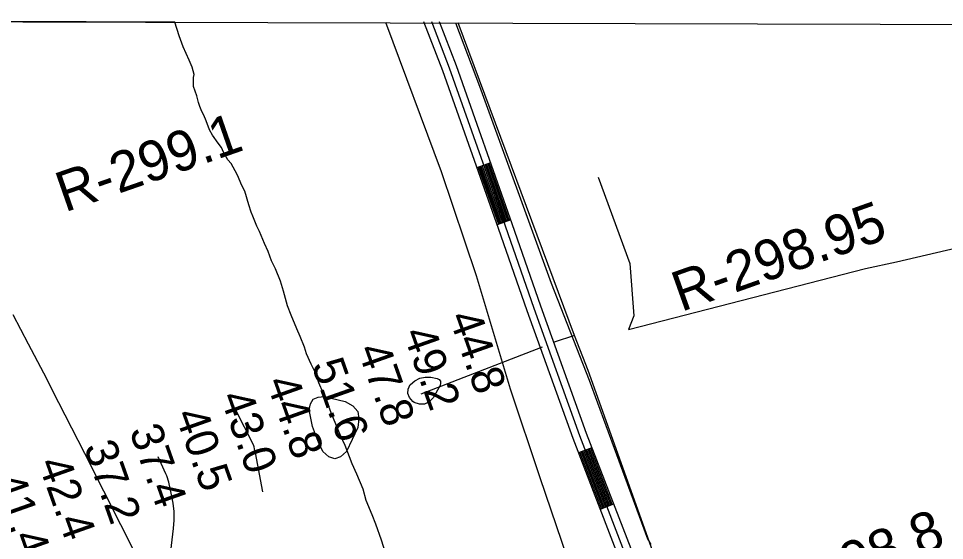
# Model space of a CAD drawing. Extents: x 3161615 to 3199515, y 867541 to 892976.
# Drawn here: x 3182303 to 3184215, y 890078 to 891157 of the extents above; entities that cross this region are included whole.
import ezdxf

# ---------------------------------------------------------------- set-up
doc = ezdxf.new("R2010")
doc.units = 0
for name, color, linetype in [('V-GRID-FRAM', 7, 'Continuous'), ('V-LEVE-TOET', 7, 'Continuous'), ('V-RIVR-RANG', 7, 'Continuous'), ('V-RIVR-RANG-IDEN', 7, 'Continuous'), ('V-ROAD-CNTR', 7, 'Continuous'), ('V-SITE-VEGE', 7, 'Continuous'), ('V-TOPO-MAJR', 7, 'Continuous'), ('V-TOPO-MINR', 7, 'Continuous'), ('V-TOPO-SHOR', 7, 'Continuous')]:
    doc.layers.add(name, color=color, linetype=linetype)

msp = doc.modelspace()

# ---------------------------------------------------------------- linework, layer by layer
at = {"layer": 'V-GRID-FRAM'}
msp.add_lwpolyline([(3165877.4, 891195.5), (3197229, 891108.8), (3197186.7, 872920.9), (3165819.2, 873007.6), (3165877.4, 891195.5)], dxfattribs=at)
at = {"layer": 'V-LEVE-TOET'}
for points in [[(3183492.9, 889875.5), (3183379.8, 890207.4), (3183318.3, 890390.3), (3183248.1, 890624.8), (3183176.3, 890839.5), (3183061.4, 891148)], [(3183204.9, 891147.6), (3183254.6, 891016.5), (3183402.7, 890609.9), (3183481.2, 890409.1), (3183601.2, 890081.5), (3183608.6, 890069.6)]]:
    msp.add_lwpolyline(points, dxfattribs=at)
at = {"layer": 'V-ROAD-CNTR'}
for p, q in [((3183277.4, 890858.1), (3183249.1, 890848.1)), ((3183319.1, 890740.3), (3183290.8, 890730.3)), ((3183486.7, 890269.7), (3183458.7, 890258.9)), ((3183531.6, 890153), (3183503.6, 890142.2))]:
    msp.add_line(p, q, dxfattribs=at)
for points in [[(3183139.2, 891150.3), (3183177.9, 891049.4), (3183293.2, 890723.4), (3183352.6, 890553.1), (3183447, 890289.5), (3183552.1, 890016.3), (3183680.2, 889700.9), (3183701.6, 889646.8), (3183717.7, 889606.7), (3183738.2, 889565.7), (3183745.2, 889539.4), (3183764.7, 889467.9), (3183771.4, 889444.2)], [(3183155.3, 891150.2), (3183192, 891054.6), (3183307.4, 890728.3), (3183366.7, 890558.1), (3183461, 890294.7), (3183566, 890021.8), (3183694.1, 889706.5), (3183715.5, 889652.3), (3183731.4, 889612.9), (3183752.3, 889571), (3183759.6, 889543.3), (3183779.2, 889471.9), (3183788.2, 889439.8), (3183795.9, 889411.1)], [(3183171.4, 891150.2), (3183206.1, 891059.8), (3183321.5, 890733.3), (3183380.8, 890563.1), (3183475.1, 890300), (3183580, 890027.3), (3183708, 889712.1), (3183729.5, 889657.9), (3183745.1, 889619), (3183766.4, 889576.3), (3183774.1, 889547.2), (3183793.6, 889475.9), (3183802.7, 889443.8), (3183810.4, 889415)], [(3183251.9, 890849.1), (3183293.6, 890731.3)], [(3183254.8, 890850.1), (3183296.4, 890732.3)], [(3183257.6, 890851.1), (3183299.3, 890733.3)], [(3183260.4, 890852.1), (3183302.1, 890734.3)], [(3183263.3, 890853.1), (3183304.9, 890735.3)], [(3183266.1, 890854.1), (3183307.8, 890736.3)], [(3183268.9, 890855.1), (3183310.6, 890737.3)], [(3183271.7, 890856.1), (3183313.4, 890738.3)], [(3183274.6, 890857.1), (3183316.2, 890739.3)], [(3183461.5, 890260), (3183506.4, 890143.3)], [(3183464.3, 890261.1), (3183509.2, 890144.4)], [(3183467.1, 890262.1), (3183512, 890145.5)], [(3183469.9, 890263.2), (3183514.8, 890146.5)], [(3183472.7, 890264.3), (3183517.6, 890147.6)], [(3183475.5, 890265.4), (3183520.4, 890148.7)], [(3183478.3, 890266.4), (3183523.2, 890149.8)], [(3183481.1, 890267.5), (3183526, 890150.8)], [(3183483.9, 890268.6), (3183528.8, 890151.9)]]:
    msp.add_lwpolyline(points, dxfattribs=at)
at = {"layer": 'V-SITE-VEGE'}
for p, q in [((3182625.4, 891149.2), (3181786.4, 891151.5)), ((3182634.4, 891120.8), (3182625.4, 891149.2)), ((3182642.9, 891098.3), (3182634.4, 891120.8)), ((3182655, 891070.2), (3182642.9, 891098.3)), ((3182661.6, 891056.1), (3182655, 891070.2)), ((3182665.4, 891041.1), (3182661.6, 891056.1)), ((3182664.4, 891034.5), (3182665.4, 891041.1)), ((3182664.4, 891015.8), (3182664.4, 891034.5)), ((3182670.9, 890997), (3182664.4, 891015.8)), ((3182674.6, 890982.9), (3182670.9, 890997)), ((3182677.4, 890974.5), (3182674.6, 890982.9)), ((3182681.1, 890964.1), (3182677.4, 890974.5)), ((3182685.8, 890956.6), (3182681.1, 890964.1)), ((3182690.5, 890945.4), (3182685.8, 890956.6)), ((3182697, 890926.6), (3182690.5, 890945.4)), ((3182703.6, 890915.3), (3182697, 890926.6)), ((3182714.8, 890899.3), (3182703.6, 890915.3)), ((3182722.3, 890889.9), (3182714.8, 890899.3)), ((3182726, 890880.5), (3182722.3, 890889.9)), ((3182735.3, 890864.6), (3182726, 890880.5)), ((3182741.9, 890857.1), (3182735.3, 890864.6)), ((3182750.3, 890842), (3182741.9, 890857.1)), ((3182755.9, 890831.7), (3182750.3, 890842)), ((3182763.4, 890812.9), (3182755.9, 890831.7)), ((3182769.9, 890799.8), (3182763.4, 890812.9)), ((3182778.3, 890771.6), (3182769.9, 890799.8)), ((3182783, 890756.6), (3182778.3, 890771.6)), ((3182786.7, 890748.1), (3182783, 890756.6)), ((3182795.1, 890727.5), (3182786.7, 890748.1)), ((3182800.7, 890716.2), (3182795.1, 890727.5)), ((3182811, 890691.8), (3182800.7, 890716.2)), ((3182818.4, 890674.9), (3182811, 890691.8)), ((3182825, 890656.1), (3182818.4, 890674.9)), ((3182833.4, 890639.2), (3182825, 890656.1)), ((3182843.6, 890613.8), (3182833.4, 890639.2)), ((3182850.2, 890593.2), (3182843.6, 890613.8)), ((3182858.5, 890563.1), (3182850.2, 890593.2)), ((3182866, 890543.4), (3182858.5, 890563.1)), ((3182877.2, 890515.2), (3182866, 890543.4)), ((3182884.7, 890499.3), (3182877.2, 890515.2)), ((3182893.1, 890477.7), (3182884.7, 890499.3)), ((3182897.7, 890463.6), (3182893.1, 890477.7)), ((3182907.1, 890442), (3182897.7, 890463.6)), ((3182915.5, 890426), (3182907.1, 890442)), ((3182922.9, 890403.5), (3182915.5, 890426)), ((3182940.7, 890362.2), (3182922.9, 890403.5)), ((3182948.1, 890341.5), (3182940.7, 890362.2)), ((3182967.7, 890294.6), (3182948.1, 890341.5)), ((3182977.1, 890273.9), (3182967.7, 890294.6)), ((3182992, 890236.3), (3182977.1, 890273.9)), ((3183001.3, 890214.7), (3182992, 890236.3)), ((3183014.4, 890183.8), (3183001.3, 890214.7)), ((3183020.9, 890160.3), (3183014.4, 890183.8)), ((3183033, 890131.2), (3183020.9, 890160.3)), ((3183040.5, 890111.5), (3183033, 890131.2)), ((3183052.6, 890078.6), (3183040.5, 890111.5)), ((3183060.1, 890054.2), (3183052.6, 890078.6))]:
    msp.add_line(p, q, dxfattribs=at)
at = {"layer": 'V-TOPO-MAJR'}
for points in [[(3182291, 890544.9), (3182322.8, 890484.6), (3182354.2, 890424.1), (3182385.4, 890363.4), (3182451.9, 890232.9), (3182469.6, 890198.1), (3182487.2, 890163.3), (3182504.8, 890128.4), (3182522.3, 890093.5), (3182574.7, 889988.6)], [(3182611.3, 890002.5), (3182623, 890102.5), (3182624.1, 890120.2), (3182624, 890137.8), (3182622.1, 890155.2), (3182619, 890172.6), (3182613, 890198.4), (3182611.8, 890202.8), (3182610.4, 890207.2), (3182608.8, 890211.5), (3182607, 890215.7), (3182590.9, 890251)]]:
    msp.add_lwpolyline(points, dxfattribs=at)
at = {"layer": 'V-TOPO-MINR'}
for points in [[(3183141.3, 890359.5), (3183130.9, 890359.7), (3183119.6, 890363.3), (3183116.8, 890365.2), (3183110.1, 890373.1), (3183106.6, 890381.5), (3183107.6, 890390.5), (3183111.8, 890400), (3183111.9, 890400.1), (3183121.1, 890407.9), (3183131.1, 890413.4), (3183142.3, 890415.4), (3183154.3, 890415.1), (3183166.9, 890412.7), (3183171, 890410.3), (3183173.8, 890407.3), (3183174.3, 890403.2), (3183173.4, 890398.5), (3183158.9, 890372.7), (3183150.5, 890364.4), (3183141.3, 890359.5)], [(3182955.8, 890246.5), (3182943.7, 890251), (3182931.5, 890261.7), (3182922.5, 890280.8), (3182915.7, 890297.1), (3182910.1, 890313.7), (3182906.1, 890330.8), (3182903.2, 890348.2), (3182905.9, 890360.6), (3182911.4, 890369.7), (3182921.2, 890374.1), (3182933.8, 890375.4), (3182977.5, 890365), (3182992.9, 890356), (3183003.1, 890344.5), (3183005.7, 890329.4), (3183003.3, 890311.7), (3182979.9, 890261.8), (3182967.8, 890251.1), (3182955.8, 890246.5)], [(3182807, 890178.2), (3182791.9, 890259.2), (3182791.1, 890263.2), (3182790.2, 890267), (3182789.2, 890271.4), (3182788.6, 890273.4), (3182788.4, 890273.9), (3182750.2, 890350.2)]]:
    msp.add_lwpolyline(points, dxfattribs=at)
at = {"layer": 'V-TOPO-SHOR'}
for p, q in [((3183451, 890501.7), (3183210.7, 891147.6)), ((3183383.7, 890477.1), (3183133.8, 890380.4))]:
    msp.add_line(p, q, dxfattribs=at)
for points in [[(3183499.7, 890829), (3183564.7, 890650), (3183573.2, 890542), (3183562.5, 890513.7), (3184051.5, 890639.9), (3184115.2, 890653.8), (3184354.4, 890709.8), (3184405.7, 890707.9), (3184837.5, 890653.6), (3185140.1, 890606.8)], [(3183612.6, 890055.1), (3183479.1, 890429), (3183451, 890501.7), (3183408.5, 890487.6)]]:
    msp.add_lwpolyline(points, dxfattribs=at)

# ---------------------------------------------------------------- texts
at = {"layer": 'V-RIVR-RANG'}
for s, p in [('44.8', (3183190.5, 890539.9)), ('49.2', (3183096.3, 890506.4)), ('47.8', (3183002.1, 890472.8)), ('51.6', (3182907.2, 890441)), ('44.8', (3182813.7, 890405.7)), ('43.0', (3182718.5, 890374.9)), ('40.5', (3182625.3, 890338.6)), ('37.4', (3182531.1, 890305)), ('37.2', (3182436.9, 890271.4)), ('42.4', (3182342.7, 890237.9)), ('41.4', (3182248.5, 890204.3))]:
    msp.add_text(s, height=67, rotation=289.4683, dxfattribs=at).set_placement(p)
at = {"layer": 'V-RIVR-RANG-IDEN'}
for s, rotation, p in [('R-299.1', 19.2148, (3182398.4, 890755.6)), ('R-298.95', 19.6122, (3183670.8, 890549.9)), ('R-298.8', 21.5936, (3183853.4, 889922.5))]:
    msp.add_text(s, height=83, rotation=rotation, dxfattribs=at).set_placement(p)

doc.saveas('drawing.dxf')
